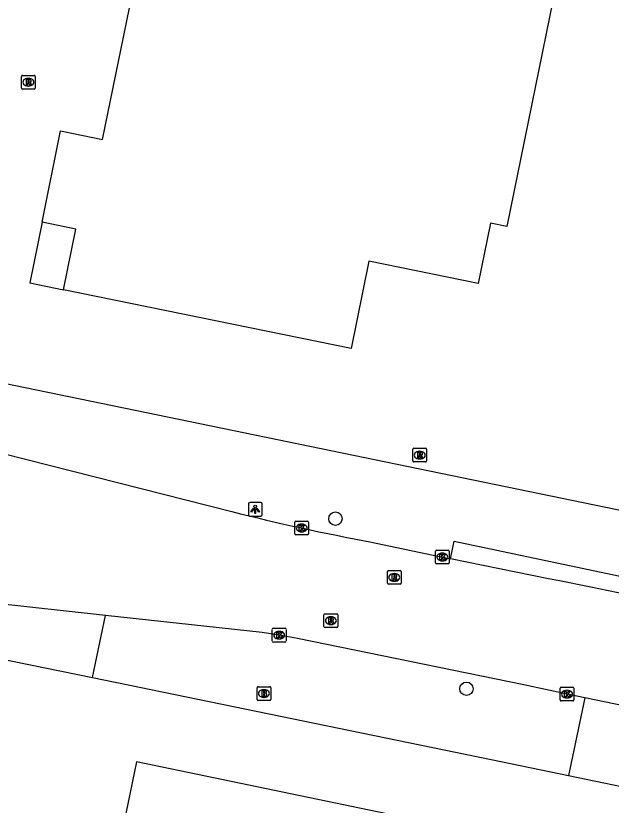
# Model space of a CAD drawing. Extents: x 157692 to 159670, y 381454 to 383289.
# Drawn here: x 158200.6 to 158244.1, y 382534.5 to 382592.2 of the extents above; entities that cross this region are included whole.
import ezdxf

# ---------------------------------------------------------------- set-up
doc = ezdxf.new("R2010")
doc.units = 0
for name, color, linetype in [('IMGEO_Boom', 7, 'Continuous'), ('IMGEO_Brandkraan', 7, 'Continuous'), ('IMGEO_Kolk', 7, 'Continuous'), ('IMGEO_Lichtpunt', 7, 'Continuous'), ('IMGEO_Pand', 7, 'Continuous'), ('IMGEO_Pand_overbouw', 7, 'Continuous'), ('IMGEO_Rijbaan_lokaal_gesloten', 7, 'Continuous'), ('IMGEO_Rijbaan_lokaal_open', 7, 'Continuous'), ('IMGEO_Rioolput', 7, 'Continuous'), ('IMGEO_Voetpad_open', 7, 'Continuous')]:
    doc.layers.add(name, color=color, linetype=linetype)

msp = doc.modelspace()

# ---------------------------------------------------------------- linework, layer by layer
at = {"layer": 'IMGEO_Boom'}
for centre in [(158223.958, 382555.463), (158233.532, 382543.041)]:
    msp.add_circle(centre, 0.489, dxfattribs=at)
at = {"layer": 'IMGEO_Brandkraan'}
for p, q in [((158218.232, 382542.266), (158218.232, 382543.118)), ((158218.307, 382543.192), (158219.159, 382543.192)), ((158218.72, 382542.972), (158218.745, 382542.972)), ((158219.233, 382543.118), (158219.233, 382542.266)), ((158219.159, 382542.192), (158218.307, 382542.192)), ((158218.743, 382542.412), (158218.718, 382542.412))]:
    msp.add_line(p, q, dxfattribs=at)
for points in [[(158218.232, 382542.266), (158218.232, 382543.118)], [(158218.307, 382543.192), (158219.159, 382543.192)], [(158218.58, 382542.892), (158218.58, 382542.492), (158218.793, 382542.492)], [(158218.811, 382542.892), (158218.58, 382542.892)], [(158218.759, 382542.811), (158218.705, 382542.811), (158218.705, 382542.735)], [(158218.705, 382542.735), (158218.758, 382542.735)], [(158219.233, 382543.118), (158219.233, 382542.266)], [(158219.159, 382542.192), (158218.307, 382542.192)], [(158218.767, 382542.659), (158218.705, 382542.659), (158218.705, 382542.578)], [(158218.705, 382542.578), (158218.767, 382542.578)]]:
    msp.add_lwpolyline(points, dxfattribs=at)
for centre, radius, start, end in [((158218.309, 382543.116), 0.0765, 91.55205, 178.44795), ((158218.309, 382543.116), 0.0765, 91.55205, 178.44795), ((158218.76, 382542.773), 0.0379, 267.82845, 90.93552), ((158218.815, 382542.747), 0.145, 59.4692, 91.53667), ((158218.84, 382542.794), 0.0922, 285.51372, 58.15012), ((158219.157, 382543.116), 0.0765, 1.55205, 88.44795), ((158219.157, 382543.116), 0.0765, 1.55205, 88.44795), ((158218.309, 382542.268), 0.0765, 181.55205, 268.44795), ((158218.309, 382542.268), 0.0765, 181.55205, 268.44795), ((158218.768, 382542.618), 0.0404, 269.87594, 90.50774), ((158218.799, 382542.743), 0.251, 268.66757, 293.53466), ((158218.845, 382542.602), 0.105, 301.31148, 78.98903), ((158219.157, 382542.268), 0.0765, 271.55205, 358.44795), ((158219.157, 382542.268), 0.0765, 271.55205, 358.44795)]:
    msp.add_arc(centre, radius, start, end, dxfattribs=at)
for centre, major_axis, ratio, start_param, end_param in [((158218.719, 382542.692), (-0.387, 0.002), 0.722429, 4.712389, 7.853982), ((158218.744, 382542.692), (-0.39, 0.002), 0.717154, 1.570796, 4.712389)]:
    msp.add_ellipse(centre, major_axis=major_axis, ratio=ratio, start_param=start_param, end_param=end_param, dxfattribs=at)
at = {"layer": 'IMGEO_Kolk'}
for p, q in [((158220.995, 382554.356), (158220.995, 382555.208)), ((158221.07, 382555.282), (158221.922, 382555.282)), ((158221.483, 382555.062), (158221.508, 382555.062)), ((158221.996, 382555.208), (158221.996, 382554.356)), ((158221.922, 382554.282), (158221.07, 382554.282)), ((158221.506, 382554.502), (158221.481, 382554.502)), ((158231.267, 382552.237), (158231.267, 382553.089)), ((158231.342, 382553.163), (158232.194, 382553.163)), ((158232.268, 382553.089), (158232.268, 382552.237)), ((158231.755, 382552.943), (158231.78, 382552.943)), ((158232.194, 382552.163), (158231.342, 382552.163)), ((158231.778, 382552.383), (158231.753, 382552.383)), ((158219.348, 382546.529), (158219.348, 382547.381)), ((158219.423, 382547.455), (158220.275, 382547.455)), ((158220.349, 382547.381), (158220.349, 382546.529)), ((158219.836, 382547.235), (158219.861, 382547.235)), ((158220.275, 382546.455), (158219.423, 382546.455)), ((158219.859, 382546.675), (158219.834, 382546.675)), ((158240.378, 382542.222), (158240.378, 382543.074)), ((158240.453, 382543.148), (158241.305, 382543.148)), ((158240.866, 382542.928), (158240.891, 382542.928)), ((158241.379, 382543.074), (158241.379, 382542.222)), ((158241.305, 382542.148), (158240.453, 382542.148)), ((158240.889, 382542.368), (158240.864, 382542.368))]:
    msp.add_line(p, q, dxfattribs=at)
for points in [[(158220.995, 382554.356), (158220.995, 382555.208)], [(158221.07, 382555.282), (158221.922, 382555.282)], [(158221.316, 382554.982), (158221.439, 382554.982), (158221.439, 382554.831), (158221.569, 382554.982), (158221.733, 382554.982), (158221.587, 382554.831), (158221.74, 382554.582), (158221.588, 382554.582), (158221.503, 382554.746), (158221.439, 382554.679), (158221.439, 382554.582), (158221.316, 382554.582), (158221.316, 382554.982)], [(158221.996, 382555.208), (158221.996, 382554.356)], [(158221.922, 382554.282), (158221.07, 382554.282)], [(158231.267, 382552.237), (158231.267, 382553.089)], [(158231.342, 382553.163), (158232.194, 382553.163)], [(158232.268, 382553.089), (158232.268, 382552.237)], [(158231.588, 382552.863), (158231.711, 382552.863), (158231.711, 382552.712), (158231.841, 382552.863), (158232.005, 382552.863), (158231.859, 382552.712), (158232.012, 382552.463), (158231.86, 382552.463), (158231.775, 382552.627), (158231.711, 382552.56), (158231.711, 382552.463), (158231.588, 382552.463), (158231.588, 382552.863)], [(158232.194, 382552.163), (158231.342, 382552.163)], [(158219.348, 382546.529), (158219.348, 382547.381)], [(158219.423, 382547.455), (158220.275, 382547.455)], [(158220.349, 382547.381), (158220.349, 382546.529)], [(158219.669, 382547.155), (158219.792, 382547.155), (158219.792, 382547.004), (158219.922, 382547.155), (158220.086, 382547.155), (158219.94, 382547.004), (158220.093, 382546.755), (158219.941, 382546.755), (158219.856, 382546.919), (158219.792, 382546.852), (158219.792, 382546.755), (158219.669, 382546.755), (158219.669, 382547.155)], [(158220.275, 382546.455), (158219.423, 382546.455)], [(158240.378, 382542.222), (158240.378, 382543.074)], [(158240.453, 382543.148), (158241.305, 382543.148)], [(158240.699, 382542.848), (158240.822, 382542.848), (158240.822, 382542.697), (158240.952, 382542.848), (158241.116, 382542.848), (158240.97, 382542.697), (158241.123, 382542.448), (158240.971, 382542.448), (158240.886, 382542.612), (158240.822, 382542.545), (158240.822, 382542.448), (158240.699, 382542.448), (158240.699, 382542.848)], [(158241.379, 382543.074), (158241.379, 382542.222)], [(158241.305, 382542.148), (158240.453, 382542.148)]]:
    msp.add_lwpolyline(points, dxfattribs=at)
for centre, start, end in [((158221.072, 382555.206), 91.55205, 178.44795), ((158221.072, 382555.206), 91.55205, 178.44795), ((158221.92, 382555.206), 1.55205, 88.44795), ((158221.92, 382555.206), 1.55205, 88.44795), ((158221.072, 382554.358), 181.55205, 268.44795), ((158221.072, 382554.358), 181.55205, 268.44795), ((158221.92, 382554.358), 271.55205, 358.44795), ((158221.92, 382554.358), 271.55205, 358.44795), ((158231.344, 382553.087), 91.55205, 178.44795), ((158231.344, 382553.087), 91.55205, 178.44795), ((158232.192, 382553.087), 1.55205, 88.44795), ((158232.192, 382553.087), 1.55205, 88.44795), ((158231.344, 382552.239), 181.55205, 268.44795), ((158231.344, 382552.239), 181.55205, 268.44795), ((158232.192, 382552.239), 271.55205, 358.44795), ((158232.192, 382552.239), 271.55205, 358.44795), ((158219.425, 382547.379), 91.55205, 178.44795), ((158219.425, 382547.379), 91.55205, 178.44795), ((158220.273, 382547.379), 1.55205, 88.44795), ((158220.273, 382547.379), 1.55205, 88.44795), ((158219.425, 382546.531), 181.55205, 268.44795), ((158219.425, 382546.531), 181.55205, 268.44795), ((158220.273, 382546.531), 271.55205, 358.44795), ((158220.273, 382546.531), 271.55205, 358.44795), ((158240.455, 382543.072), 91.55205, 178.44795), ((158240.455, 382543.072), 91.55205, 178.44795), ((158241.303, 382543.072), 1.55205, 88.44795), ((158241.303, 382543.072), 1.55205, 88.44795), ((158240.455, 382542.224), 181.55205, 268.44795), ((158240.455, 382542.224), 181.55205, 268.44795), ((158241.303, 382542.224), 271.55205, 358.44795), ((158241.303, 382542.224), 271.55205, 358.44795)]:
    msp.add_arc(centre, 0.0765, start, end, dxfattribs=at)
for centre, major_axis, ratio, start_param, end_param in [((158221.482, 382554.782), (-0.387, 0.002), 0.722429, 4.712389, 7.853982), ((158221.507, 382554.782), (-0.39, 0.002), 0.717154, 1.570796, 4.712389), ((158231.754, 382552.663), (-0.387, 0.002), 0.722429, 4.712389, 7.853982), ((158231.779, 382552.663), (-0.39, 0.002), 0.717154, 1.570796, 4.712389), ((158219.835, 382546.955), (-0.387, 0.002), 0.722429, 4.712389, 7.853982), ((158219.86, 382546.955), (-0.39, 0.002), 0.717154, 1.570796, 4.712389), ((158240.865, 382542.648), (-0.387, 0.002), 0.722429, 4.712389, 7.853982), ((158240.89, 382542.648), (-0.39, 0.002), 0.717154, 1.570796, 4.712389)]:
    msp.add_ellipse(centre, major_axis=major_axis, ratio=ratio, start_param=start_param, end_param=end_param, dxfattribs=at)
at = {"layer": 'IMGEO_Lichtpunt'}
for p, q in [((158217.603, 382556.558), (158217.603, 382555.751)), ((158217.603, 382556.558), (158217.603, 382555.751)), ((158218.505, 382556.653), (158217.697, 382556.653)), ((158218.505, 382556.653), (158217.697, 382556.653)), ((158218.599, 382555.751), (158218.599, 382556.558)), ((158218.599, 382555.751), (158218.599, 382556.558)), ((158217.697, 382555.657), (158218.505, 382555.657)), ((158217.697, 382555.657), (158218.505, 382555.657))]:
    msp.add_line(p, q, dxfattribs=at)
for points in [[(158217.977, 382556.222), (158218.016, 382556.194), (158217.828, 382555.932), (158217.79, 382555.959), (158217.977, 382556.222)], [(158218.079, 382556.174), (158218.126, 382556.174), (158218.126, 382555.852), (158218.079, 382555.852), (158218.079, 382556.174)], [(158218.189, 382556.194), (158218.227, 382556.221), (158218.414, 382555.959), (158218.375, 382555.931), (158218.189, 382556.194)]]:
    msp.add_lwpolyline(points, dxfattribs=at)
msp.add_circle((158218.102, 382556.356), 0.0994, dxfattribs=at)
for centre, start, end in [((158217.697, 382556.558), 90, 180), ((158217.697, 382556.558), 90, 180), ((158218.505, 382556.558), 0, 90), ((158218.505, 382556.558), 0, 90), ((158217.697, 382555.751), 180, 270), ((158217.697, 382555.751), 180, 270), ((158218.505, 382555.751), 270, 0), ((158218.505, 382555.751), 270, 360)]:
    msp.add_arc(centre, 0.0946, start, end, dxfattribs=at)
at = {"layer": 'IMGEO_Pand'}
for points in [[(158236.473, 382576.8), (158235.277, 382577.044), (158234.376, 382572.635), (158226.41, 382574.263), (158225.105, 382567.884), (158204.086, 382572.182), (158205.004, 382576.617), (158202.528, 382577.106), (158203.883, 382583.785), (158206.933, 382583.154), (158214.188, 382618.547)], [(158243.757, 382612.546), (158236.473, 382576.8)], [(158250.336, 382529.206), (158209.425, 382537.711), (158203.372, 382508.378), (158253.417, 382497.836), (158255.513, 382508.258), (158246.364, 382510.099), (158250.336, 382529.206)]]:
    msp.add_lwpolyline(points, dxfattribs=at)
at = {"layer": 'IMGEO_Pand_overbouw'}
msp.add_lwpolyline([(158204.086, 382572.182), (158205.004, 382576.617), (158202.528, 382577.106), (158201.631, 382572.684)], close=True, dxfattribs=at)
at = {"layer": 'IMGEO_Rijbaan_lokaal_gesloten'}
for points in [[(158195.667, 382561.276), (158199.693, 382560.217), (158216.388, 382555.987)], [(158226.605, 382553.753), (158232.366, 382552.535)], [(158249.545, 382549.02), (158242.491, 382550.473), (158240.314, 382550.925), (158239.515, 382551.08), (158232.366, 382552.535)], [(158207.155, 382548.401), (158198.742, 382549.325)], [(158242.179, 382542.381), (158240.875, 382542.65), (158237.723, 382543.32), (158221.185, 382546.711), (158219.845, 382546.957), (158218.614, 382547.142), (158207.155, 382548.401)], [(158248.059, 382541.17), (158242.179, 382542.381)]]:
    msp.add_lwpolyline(points, dxfattribs=at)
msp.add_arc((158255.06, 382708.37), 157.214, 255.75999, 259.5722, dxfattribs=at)
at = {"layer": 'IMGEO_Rijbaan_lokaal_open'}
for points in [[(158206.219, 382543.859), (158207.155, 382548.401)], [(158197.966, 382545.555), (158206.219, 382543.859)], [(158242.179, 382542.381), (158240.987, 382536.71)], [(158240.987, 382536.71), (158246.852, 382535.497)]]:
    msp.add_lwpolyline(points, dxfattribs=at)
at = {"layer": 'IMGEO_Rioolput'}
for p, q in [((158201.033, 382586.913), (158201.033, 382587.765)), ((158201.108, 382587.839), (158201.96, 382587.839)), ((158202.034, 382587.765), (158202.034, 382586.913)), ((158201.521, 382587.619), (158201.546, 382587.619)), ((158201.96, 382586.839), (158201.108, 382586.839)), ((158201.544, 382587.059), (158201.519, 382587.059)), ((158229.692, 382560.603), (158230.544, 382560.603)), ((158229.617, 382559.677), (158229.617, 382560.529)), ((158230.105, 382560.383), (158230.13, 382560.383)), ((158230.618, 382560.529), (158230.618, 382559.677)), ((158230.544, 382559.603), (158229.692, 382559.603)), ((158230.128, 382559.823), (158230.103, 382559.823)), ((158227.753, 382550.748), (158227.753, 382551.6)), ((158227.828, 382551.674), (158228.68, 382551.674)), ((158228.241, 382551.454), (158228.266, 382551.454)), ((158228.754, 382551.6), (158228.754, 382550.748)), ((158228.264, 382550.894), (158228.239, 382550.894)), ((158228.68, 382550.674), (158227.828, 382550.674)), ((158223.198, 382548.515), (158224.05, 382548.515)), ((158223.123, 382547.589), (158223.123, 382548.441)), ((158223.611, 382548.295), (158223.636, 382548.295)), ((158224.124, 382548.441), (158224.124, 382547.589)), ((158224.05, 382547.515), (158223.198, 382547.515)), ((158223.634, 382547.735), (158223.609, 382547.735))]:
    msp.add_line(p, q, dxfattribs=at)
for points in [[(158201.033, 382586.913), (158201.033, 382587.765)], [(158201.108, 382587.839), (158201.96, 382587.839)], [(158202.034, 382587.765), (158202.034, 382586.913)], [(158201.622, 382587.537), (158201.37, 382587.539), (158201.37, 382587.139)], [(158201.37, 382587.139), (158201.494, 382587.139), (158201.494, 382587.301), (158201.505, 382587.301)], [(158201.548, 382587.458), (158201.494, 382587.458), (158201.494, 382587.377)], [(158201.494, 382587.377), (158201.546, 382587.377)], [(158201.552, 382587.272), (158201.623, 382587.139), (158201.763, 382587.139), (158201.698, 382587.265)], [(158201.96, 382586.839), (158201.108, 382586.839)], [(158229.692, 382560.603), (158230.544, 382560.603)], [(158229.617, 382559.677), (158229.617, 382560.529)], [(158230.206, 382560.301), (158229.954, 382560.303), (158229.954, 382559.903)], [(158229.954, 382559.903), (158230.078, 382559.903), (158230.078, 382560.065), (158230.089, 382560.065)], [(158230.132, 382560.222), (158230.078, 382560.222), (158230.078, 382560.141)], [(158230.078, 382560.141), (158230.13, 382560.141)], [(158230.136, 382560.036), (158230.207, 382559.903), (158230.347, 382559.903), (158230.282, 382560.029)], [(158230.618, 382560.529), (158230.618, 382559.677)], [(158230.544, 382559.603), (158229.692, 382559.603)], [(158227.753, 382550.748), (158227.753, 382551.6)], [(158227.828, 382551.674), (158228.68, 382551.674)], [(158228.342, 382551.372), (158228.09, 382551.374), (158228.09, 382550.974)], [(158228.754, 382551.6), (158228.754, 382550.748)], [(158228.09, 382550.974), (158228.214, 382550.974), (158228.214, 382551.136), (158228.225, 382551.136)], [(158228.268, 382551.293), (158228.214, 382551.293), (158228.214, 382551.212)], [(158228.214, 382551.212), (158228.266, 382551.212)], [(158228.272, 382551.107), (158228.343, 382550.974), (158228.483, 382550.974), (158228.418, 382551.1)], [(158228.68, 382550.674), (158227.828, 382550.674)], [(158223.198, 382548.515), (158224.05, 382548.515)], [(158223.123, 382547.589), (158223.123, 382548.441)], [(158223.712, 382548.213), (158223.46, 382548.215), (158223.46, 382547.815)], [(158223.46, 382547.815), (158223.584, 382547.815), (158223.584, 382547.977), (158223.595, 382547.977)], [(158223.638, 382548.134), (158223.584, 382548.134), (158223.584, 382548.053)], [(158223.584, 382548.053), (158223.636, 382548.053)], [(158223.642, 382547.948), (158223.713, 382547.815), (158223.853, 382547.815), (158223.788, 382547.941)], [(158224.124, 382548.441), (158224.124, 382547.589)], [(158224.05, 382547.515), (158223.198, 382547.515)]]:
    msp.add_lwpolyline(points, dxfattribs=at)
for centre, radius, start, end in [((158201.11, 382587.763), 0.0765, 91.55205, 178.44795), ((158201.11, 382587.763), 0.0765, 91.55205, 178.44795), ((158201.958, 382587.763), 0.0765, 1.55205, 88.44795), ((158201.958, 382587.763), 0.0765, 1.55205, 88.44795), ((158201.504, 382587.248), 0.0533, 26.02933, 88.69889), ((158201.53, 382587.566), 0.19, 274.7715, 282.96867), ((158201.554, 382587.362), 0.0964, 77.00612, 93.18647), ((158201.568, 382587.419), 0.0378, 276.66336, 79.67722), ((158201.621, 382587.427), 0.109, 350.36119, 89.41601), ((158201.619, 382587.427), 0.112, 277.58423, 350.98172), ((158201.603, 382587.212), 0.108, 29.51342, 73.79051), ((158201.11, 382586.915), 0.0765, 181.55205, 268.44795), ((158201.11, 382586.915), 0.0765, 181.55205, 268.44795), ((158201.958, 382586.915), 0.0765, 271.55205, 358.44795), ((158201.958, 382586.915), 0.0765, 271.55205, 358.44795), ((158229.694, 382560.527), 0.0765, 91.55205, 178.44795), ((158229.694, 382560.527), 0.0765, 91.55205, 178.44795), ((158230.542, 382560.527), 0.0765, 1.55205, 88.44795), ((158230.542, 382560.527), 0.0765, 1.55205, 88.44795), ((158230.088, 382560.012), 0.0533, 26.02933, 88.69889), ((158230.114, 382560.33), 0.19, 274.7715, 282.96867), ((158230.138, 382560.126), 0.0964, 77.00612, 93.18647), ((158230.152, 382560.183), 0.0378, 276.66336, 79.67722), ((158230.205, 382560.191), 0.109, 350.36119, 89.41601), ((158230.203, 382560.191), 0.112, 277.58423, 350.98172), ((158230.187, 382559.976), 0.108, 29.51342, 73.79051), ((158229.694, 382559.679), 0.0765, 181.55205, 268.44795), ((158229.694, 382559.679), 0.0765, 181.55205, 268.44795), ((158230.542, 382559.679), 0.0765, 271.55205, 358.44795), ((158230.542, 382559.679), 0.0765, 271.55205, 358.44795), ((158227.83, 382551.598), 0.0765, 91.55205, 178.44795), ((158227.83, 382551.598), 0.0765, 91.55205, 178.44795), ((158228.341, 382551.262), 0.109, 350.36119, 89.41601), ((158228.678, 382551.598), 0.0765, 1.55205, 88.44795), ((158228.678, 382551.598), 0.0765, 1.55205, 88.44795), ((158228.224, 382551.083), 0.0533, 26.02933, 88.69889), ((158228.25, 382551.401), 0.19, 274.7715, 282.96867), ((158228.274, 382551.197), 0.0964, 77.00612, 93.18647), ((158228.288, 382551.254), 0.0378, 276.66336, 79.67722), ((158228.339, 382551.262), 0.112, 277.58423, 350.98172), ((158228.323, 382551.047), 0.108, 29.51342, 73.79051), ((158227.83, 382550.75), 0.0765, 181.55205, 268.44795), ((158227.83, 382550.75), 0.0765, 181.55205, 268.44795), ((158228.678, 382550.75), 0.0765, 271.55205, 358.44795), ((158228.678, 382550.75), 0.0765, 271.55205, 358.44795), ((158223.2, 382548.439), 0.0765, 91.55205, 178.44795), ((158223.2, 382548.439), 0.0765, 91.55205, 178.44795), ((158224.048, 382548.439), 0.0765, 1.55205, 88.44795), ((158224.048, 382548.439), 0.0765, 1.55205, 88.44795), ((158223.594, 382547.924), 0.0533, 26.02933, 88.69889), ((158223.62, 382548.242), 0.19, 274.7715, 282.96867), ((158223.644, 382548.038), 0.0964, 77.00612, 93.18647), ((158223.658, 382548.095), 0.0378, 276.66336, 79.67722), ((158223.711, 382548.103), 0.109, 350.36119, 89.41601), ((158223.709, 382548.103), 0.112, 277.58423, 350.98172), ((158223.693, 382547.888), 0.108, 29.51342, 73.79051), ((158223.2, 382547.591), 0.0765, 181.55205, 268.44795), ((158223.2, 382547.591), 0.0765, 181.55205, 268.44795), ((158224.048, 382547.591), 0.0765, 271.55205, 358.44795), ((158224.048, 382547.591), 0.0765, 271.55205, 358.44795)]:
    msp.add_arc(centre, radius, start, end, dxfattribs=at)
for centre, major_axis, ratio, start_param, end_param in [((158201.52, 382587.339), (-0.387, 0.002), 0.722429, 4.712389, 7.853982), ((158201.545, 382587.339), (-0.39, 0.002), 0.717154, 1.570796, 4.712389), ((158230.104, 382560.103), (-0.387, 0.002), 0.722429, 4.712389, 7.853982), ((158230.129, 382560.103), (-0.39, 0.002), 0.717154, 1.570796, 4.712389), ((158228.24, 382551.174), (-0.387, 0.002), 0.722429, 4.712389, 7.853982), ((158228.265, 382551.174), (-0.39, 0.002), 0.717154, 1.570796, 4.712389), ((158223.61, 382548.015), (-0.387, 0.002), 0.722429, 4.712389, 7.853982), ((158223.635, 382548.015), (-0.39, 0.002), 0.717154, 1.570796, 4.712389)]:
    msp.add_ellipse(centre, major_axis=major_axis, ratio=ratio, start_param=start_param, end_param=end_param, dxfattribs=at)
at = {"layer": 'IMGEO_Voetpad_open'}
for points in [[(158195.722, 382566.191), (158274.782, 382549.891), (158311.051, 382542.412), (158311.095, 382542.581), (158321.419, 382540.176), (158391.337, 382525.614), (158405.273, 382522.711), (158421.57, 382519.396), (158421.623, 382519.691), (158430.232, 382517.917), (158430.22, 382517.771), (158448.226, 382514.066), (158448.261, 382514.179), (158456.419, 382512.52), (158477.322, 382508.223), (158500, 382503.578), (158504.177, 382502.734)], [(158232.366, 382552.535), (158232.626, 382553.825), (158248.225, 382550.53)], [(158206.219, 382543.859), (158236.17, 382537.706), (158240.987, 382536.71)]]:
    msp.add_lwpolyline(points, dxfattribs=at)

doc.saveas('drawing.dxf')
